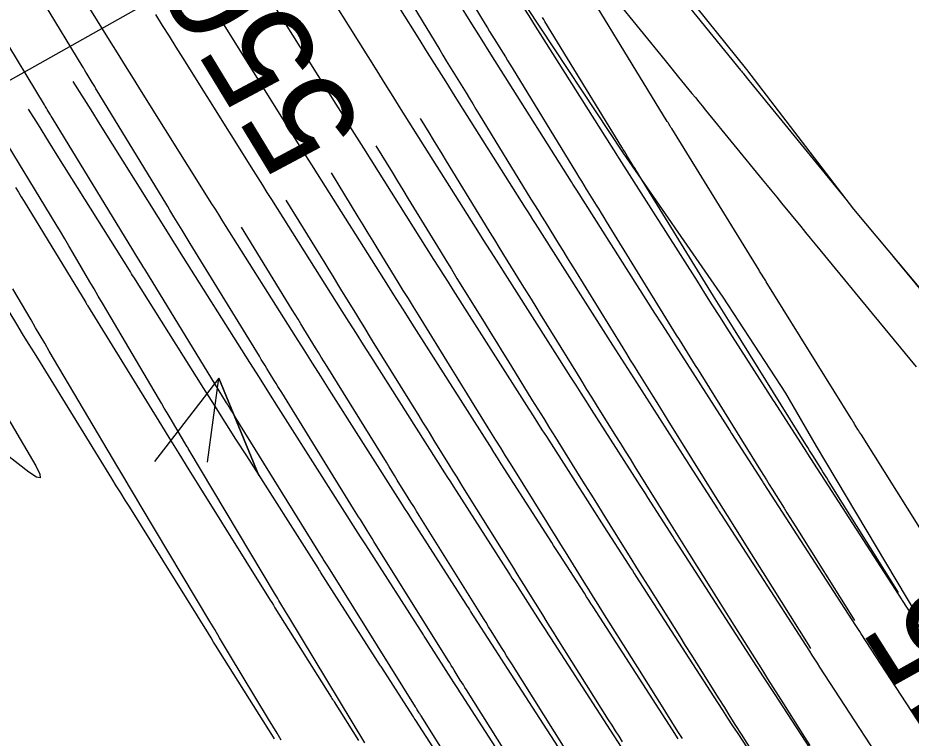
# Model space of a CAD drawing. Extents: x 954385 to 988206, y 1868364 to 1924553.
# Drawn here: x 957646.3 to 957697.2, y 1920153.2 to 1920194.2 of the extents above; entities that cross this region are included whole.
import ezdxf

# ---------------------------------------------------------------- set-up
doc = ezdxf.new("R2010")
doc.units = 0
for name, color, linetype in [('1', 7, 'Continuous'), ('Ex_Contour Labels', 7, 'Continuous'), ('Ex_Major Contours', 7, 'Continuous'), ('Ex_Minor Contours', 7, 'Continuous'), ('Perimeter', 7, 'Continuous'), ('Slopes', 7, 'Continuous')]:
    doc.layers.add(name, color=color, linetype=linetype)

msp = doc.modelspace()

# ---------------------------------------------------------------- linework, layer by layer
at = {"layer": '1'}
for points in [[(957642.475, 1920245.119), (957647.904, 1920236.718), (957650.092, 1920233.249), (957653.344, 1920228.325), (957658.665, 1920219.852), (957664.238, 1920211.548), (957669.658, 1920203.141), (957675.294, 1920194.881), (957680.805, 1920186.536), (957686.502, 1920178.317), (957690.062, 1920172.865), (957691.817, 1920169.839), (957696.948, 1920161.236), (957702.103, 1920152.651)], [(957678.946, 1920149.871), (957674.227, 1920157.171), (957674.054, 1920157.439), (957673.881, 1920157.707), (957673.708, 1920157.975), (957673.536, 1920158.243), (957672.12, 1920160.445), (957672.056, 1920160.544), (957671.993, 1920160.643), (957671.929, 1920160.742), (957671.866, 1920160.841), (957668.719, 1920165.753), (957668.599, 1920165.94), (957668.48, 1920166.126), (957668.361, 1920166.313), (957668.242, 1920166.5), (957664.061, 1920173.068), (957663.585, 1920173.817), (957663.11, 1920174.566), (957662.635, 1920175.316), (957662.16, 1920176.066), (957658.154, 1920182.411), (957657.96, 1920182.718), (957657.767, 1920183.025), (957657.573, 1920183.333), (957657.38, 1920183.64), (957653.365, 1920190.048), (957652.909, 1920190.776), (957652.454, 1920191.505), (957652, 1920192.234), (957651.546, 1920192.963), (957647.583, 1920199.337)], [(957696.912, 1920149.765), (957692.03, 1920157.259), (957691.883, 1920157.485), (957691.736, 1920157.711), (957691.589, 1920157.937), (957691.443, 1920158.163), (957686.412, 1920165.946), (957686.359, 1920166.028), (957686.305, 1920166.111), (957686.252, 1920166.193), (957686.199, 1920166.276), (957684.617, 1920168.735), (957684.517, 1920168.891), (957684.417, 1920169.047), (957684.317, 1920169.203), (957684.217, 1920169.359), (957681.583, 1920173.471), (957681.244, 1920174.001), (957680.905, 1920174.531), (957680.567, 1920175.061), (957680.229, 1920175.591), (957675.817, 1920182.524), (957675.675, 1920182.747), (957675.533, 1920182.97), (957675.392, 1920183.193), (957675.251, 1920183.417), (957671.244, 1920189.761), (957670.718, 1920190.595), (957670.192, 1920191.43), (957669.667, 1920192.265), (957669.143, 1920193.1), (957665.131, 1920199.503)], [(957672.968, 1920198.29), (957674.612, 1920195.665), (957674.887, 1920195.228), (957675.161, 1920194.791), (957675.436, 1920194.354), (957675.712, 1920193.918), (957680.487, 1920186.357), (957680.511, 1920186.319), (957680.586, 1920186.201), (957685.024, 1920179.228), (957685.449, 1920178.56), (957685.875, 1920177.893), (957686.302, 1920177.225), (957686.729, 1920176.558), (957689.363, 1920172.446), (957689.399, 1920172.39), (957689.411, 1920172.371), (957691.265, 1920169.489), (957691.286, 1920169.456), (957696.692, 1920161.094), (957696.719, 1920161.052), (957701.051, 1920154.402)], [(957694.284, 1920148.303), (957689.685, 1920155.363), (957689.468, 1920155.697), (957689.251, 1920156.03), (957689.035, 1920156.364), (957688.819, 1920156.698), (957683.975, 1920164.191), (957683.898, 1920164.311), (957683.821, 1920164.43), (957683.744, 1920164.549), (957683.667, 1920164.669), (957682.221, 1920166.917), (957682.077, 1920167.142), (957681.932, 1920167.366), (957681.788, 1920167.591), (957681.645, 1920167.815), (957679.01, 1920171.928), (957678.715, 1920172.389), (957678.42, 1920172.85), (957678.126, 1920173.311), (957677.832, 1920173.773), (957673.466, 1920180.633), (957673.257, 1920180.961), (957673.049, 1920181.289), (957672.84, 1920181.618), (957672.633, 1920181.947), (957668.626, 1920188.291), (957668.166, 1920189.02), (957667.707, 1920189.749), (957667.248, 1920190.478), (957666.791, 1920191.208), (957662.778, 1920197.612)], [(957660.425, 1920195.721), (957664.438, 1920189.316), (957664.83, 1920188.692), (957665.222, 1920188.068), (957665.615, 1920187.444), (957666.008, 1920186.821), (957670.014, 1920180.477), (957670.289, 1920180.042), (957670.564, 1920179.609), (957670.839, 1920179.175), (957671.115, 1920178.741), (957675.434, 1920171.955), (957675.685, 1920171.562), (957675.935, 1920171.169), (957676.186, 1920170.776), (957676.437, 1920170.384), (957679.178, 1920166.106), (957679.312, 1920165.896), (957679.447, 1920165.685), (957679.583, 1920165.475), (957679.718, 1920165.265), (957681.134, 1920163.062), (957681.235, 1920162.906), (957681.336, 1920162.749), (957681.437, 1920162.593), (957681.538, 1920162.436), (957686.194, 1920155.233), (957686.48, 1920154.791), (957686.766, 1920154.35), (957687.053, 1920153.908), (957687.34, 1920153.467), (957691.656, 1920146.842)], [(957699.54, 1920151.226), (957694.374, 1920159.155), (957694.297, 1920159.274), (957694.221, 1920159.392), (957694.144, 1920159.51), (957694.067, 1920159.629), (957688.849, 1920167.701), (957688.82, 1920167.746), (957688.79, 1920167.792), (957688.761, 1920167.837), (957688.732, 1920167.882), (957687.014, 1920170.553), (957686.958, 1920170.641), (957686.902, 1920170.728), (957686.846, 1920170.815), (957686.79, 1920170.902), (957684.156, 1920175.015), (957683.773, 1920175.613), (957683.39, 1920176.212), (957683.008, 1920176.811), (957682.627, 1920177.41), (957678.168, 1920184.415), (957678.093, 1920184.533), (957678.018, 1920184.651), (957677.943, 1920184.769), (957677.869, 1920184.887), (957673.862, 1920191.231), (957673.269, 1920192.171), (957672.677, 1920193.111), (957672.086, 1920194.051), (957671.496, 1920194.992)], [(957654.162, 1920194.433), (957654.55, 1920193.809), (957654.939, 1920193.185), (957655.328, 1920192.562), (957655.718, 1920191.939), (957659.733, 1920185.532), (957659.992, 1920185.119), (957660.252, 1920184.706), (957660.512, 1920184.293), (957660.772, 1920183.881), (957664.778, 1920177.537), (957665.186, 1920176.892), (957665.594, 1920176.247), (957666.003, 1920175.603), (957666.413, 1920174.959), (957670.64, 1920168.318), (957670.802, 1920168.062), (957670.965, 1920167.807), (957671.128, 1920167.552), (957671.292, 1920167.297), (957674.303, 1920162.596), (957674.39, 1920162.46), (957674.478, 1920162.324), (957674.565, 1920162.188), (957674.652, 1920162.052), (957676.069, 1920159.849), (957676.217, 1920159.618), (957676.366, 1920159.388), (957676.515, 1920159.157), (957676.664, 1920158.926), (957681.289, 1920151.772)], [(957683.956, 1920153.171), (957683.631, 1920153.673), (957679.101, 1920160.681), (957678.976, 1920160.875), (957678.851, 1920161.068), (957678.726, 1920161.262), (957678.601, 1920161.456), (957677.185, 1920163.658), (957677.074, 1920163.831), (957676.963, 1920164.004), (957676.851, 1920164.178), (957676.74, 1920164.351), (957673.864, 1920168.841), (957673.657, 1920169.164), (957673.45, 1920169.488), (957673.244, 1920169.812), (957673.037, 1920170.136), (957668.764, 1920176.85), (957668.421, 1920177.389), (957668.079, 1920177.928), (957667.738, 1920178.467), (957667.396, 1920179.007), (957663.39, 1920185.351), (957663.063, 1920185.869), (957662.737, 1920186.387), (957662.411, 1920186.905), (957662.086, 1920187.424), (957658.072, 1920193.83), (957657.747, 1920194.348)], [(957676.603, 1920147.97), (957671.624, 1920155.673), (957671.51, 1920155.849), (957671.396, 1920156.026), (957671.282, 1920156.202), (957671.169, 1920156.379), (957669.587, 1920158.838), (957669.547, 1920158.9), (957669.508, 1920158.962), (957669.468, 1920159.024), (957669.428, 1920159.085), (957666.146, 1920164.21), (957666.07, 1920164.328), (957665.995, 1920164.445), (957665.92, 1920164.563), (957665.845, 1920164.681), (957661.71, 1920171.177), (957661.167, 1920172.031), (957660.625, 1920172.886), (957660.083, 1920173.741), (957659.542, 1920174.596), (957655.536, 1920180.941), (957655.408, 1920181.142), (957655.281, 1920181.344), (957655.155, 1920181.546), (957655.028, 1920181.748), (957651.012, 1920188.157), (957650.49, 1920188.99), (957649.97, 1920189.824), (957649.479, 1920190.611)], [(957674.261, 1920146.069), (957668.999, 1920154.208), (957668.955, 1920154.276), (957668.911, 1920154.345), (957668.867, 1920154.413), (957668.823, 1920154.482), (957667.054, 1920157.232), (957667.023, 1920157.281), (957666.991, 1920157.33), (957663.573, 1920162.666), (957663.542, 1920162.715), (957663.51, 1920162.764), (957663.479, 1920162.814), (957663.447, 1920162.863), (957659.359, 1920169.286), (957658.749, 1920170.245), (957658.14, 1920171.205), (957657.532, 1920172.165), (957656.924, 1920173.126), (957652.918, 1920179.471), (957652.857, 1920179.567), (957652.796, 1920179.663), (957652.736, 1920179.76), (957652.675, 1920179.856), (957648.659, 1920186.266), (957648.071, 1920187.204), (957647.485, 1920188.143), (957646.931, 1920189.032)], [(957660.944, 1920153.169), (957660.786, 1920153.42), (957660.628, 1920153.671), (957657.778, 1920158.203), (957657.627, 1920158.443), (957657.476, 1920158.683), (957657.326, 1920158.923), (957657.176, 1920159.164), (957652.693, 1920166.355), (957652.437, 1920166.765), (957652.182, 1920167.175), (957651.928, 1920167.586), (957651.674, 1920167.997), (957647.601, 1920174.599), (957647.264, 1920175.146), (957646.927, 1920175.693), (957646.591, 1920176.241), (957646.256, 1920176.789), (957642.304, 1920183.263), (957642.007, 1920183.75), (957641.711, 1920184.237), (957641.415, 1920184.725), (957641.119, 1920185.214), (957641.024, 1920185.371)], [(957646.178, 1920184.578), (957646.345, 1920184.308), (957646.512, 1920184.038), (957646.678, 1920183.767), (957650.186, 1920178.021), (957650.212, 1920177.977), (957650.239, 1920177.934), (957650.266, 1920177.89), (957650.293, 1920177.846), (957654.36, 1920171.255), (957654.928, 1920170.336), (957655.497, 1920169.417), (957656.067, 1920168.499), (957656.638, 1920167.582), (957660.609, 1920161.213), (957660.699, 1920161.069), (957660.79, 1920160.924), (957660.88, 1920160.78), (957660.97, 1920160.636), (957664.177, 1920155.537), (957664.217, 1920155.474), (957664.257, 1920155.41), (957664.297, 1920155.347), (957664.337, 1920155.283), (957665.737, 1920153.07)]]:
    msp.add_lwpolyline(points, dxfattribs=at)
at = {"layer": 'Ex_Major Contours'}
for points in [[(957681.864, 1920198.201), (957687.509, 1920191.25), (957687.556, 1920191.192), (957687.603, 1920191.135), (957687.65, 1920191.077), (957687.697, 1920191.02), (957687.979, 1920190.675), (957688.073, 1920190.56), (957693.431, 1920184.01)], [(957696.512, 1920161.502), (957692.519, 1920167.869), (957692.412, 1920168.041), (957692.304, 1920168.212), (957692.196, 1920168.384), (957692.088, 1920168.555), (957691.657, 1920169.241), (957691.549, 1920169.413), (957691.441, 1920169.584), (957691.334, 1920169.756), (957691.227, 1920169.928), (957687.102, 1920176.564), (957687.007, 1920176.716), (957686.913, 1920176.868), (957686.818, 1920177.02), (957686.723, 1920177.171), (957686.344, 1920177.778), (957686.25, 1920177.93), (957686.155, 1920178.082), (957686.061, 1920178.234), (957685.967, 1920178.386), (957681.713, 1920185.285), (957681.632, 1920185.417), (957681.551, 1920185.548), (957681.469, 1920185.68), (957681.388, 1920185.811), (957681.062, 1920186.337), (957680.981, 1920186.468), (957680.9, 1920186.6), (957680.819, 1920186.732), (957680.738, 1920186.863), (957676.353, 1920194.031), (957676.285, 1920194.142), (957676.217, 1920194.253)], [(957666.088, 1920152.935), (957661.759, 1920160.111), (957661.57, 1920160.424), (957661.256, 1920160.946), (957661.193, 1920161.05), (957661.13, 1920161.154), (957661.068, 1920161.259), (957661.005, 1920161.363), (957656.025, 1920169.709), (957655.998, 1920169.755), (957655.97, 1920169.802), (957654.998, 1920171.447), (957654.832, 1920171.729), (957654.665, 1920172.011), (957654.499, 1920172.292), (957654.332, 1920172.574), (957651.384, 1920177.566), (957651.144, 1920177.974), (957650.903, 1920178.383), (957650.664, 1920178.792), (957650.424, 1920179.201), (957649.468, 1920180.838), (957649.228, 1920181.247), (957648.986, 1920181.655), (957648.743, 1920182.061), (957648.497, 1920182.467), (957645.759, 1920186.957)], [(957664.164, 1920185.403), (957665.696, 1920182.909), (957665.982, 1920182.443), (957666.268, 1920181.977), (957666.553, 1920181.511), (957666.839, 1920181.045), (957667.98, 1920179.179), (957668.265, 1920178.713), (957668.552, 1920178.247), (957668.839, 1920177.782), (957669.126, 1920177.317), (957671.056, 1920174.203), (957671.332, 1920173.756), (957671.608, 1920173.31), (957671.884, 1920172.863), (957672.16, 1920172.416), (957673.262, 1920170.628), (957673.538, 1920170.182), (957673.815, 1920169.735), (957674.092, 1920169.289), (957674.37, 1920168.843), (957676.441, 1920165.525), (957676.708, 1920165.097), (957676.975, 1920164.669), (957677.242, 1920164.24), (957677.508, 1920163.812), (957678.574, 1920162.098), (957678.84, 1920161.67), (957679.108, 1920161.242), (957679.375, 1920160.814), (957679.644, 1920160.387), (957681.852, 1920156.878), (957682.11, 1920156.467), (957682.368, 1920156.057), (957682.626, 1920155.646), (957682.884, 1920155.235), (957683.915, 1920153.591), (957684.173, 1920153.18)], [(957696.171, 1920180.679), (957700.334, 1920175.626), (957700.361, 1920175.593), (957700.415, 1920175.529), (957706.66, 1920168.003), (957706.712, 1920167.94), (957706.765, 1920167.877), (957706.818, 1920167.814), (957706.87, 1920167.751), (957707.292, 1920167.247), (957713.061, 1920160.344), (957713.136, 1920160.254), (957713.211, 1920160.165), (957713.287, 1920160.075), (957713.362, 1920159.986), (957713.663, 1920159.628), (957713.814, 1920159.449), (957713.964, 1920159.27), (957719.523, 1920152.665)]]:
    msp.add_lwpolyline(points, dxfattribs=at)
at = {"layer": 'Ex_Minor Contours'}
for points in [[(957669.151, 1920200.144), (957672.948, 1920193.885), (957673.076, 1920193.676), (957673.203, 1920193.467), (957673.331, 1920193.258), (957673.459, 1920193.049), (957673.971, 1920192.215), (957674.099, 1920192.006), (957674.227, 1920191.798), (957674.355, 1920191.589), (957674.483, 1920191.38), (957678.149, 1920185.388), (957678.289, 1920185.158), (957678.43, 1920184.929), (957678.571, 1920184.701), (957678.713, 1920184.472), (957679.279, 1920183.558), (957679.421, 1920183.329), (957679.562, 1920183.101), (957679.703, 1920182.872), (957679.845, 1920182.643), (957683.38, 1920176.91), (957683.533, 1920176.661), (957683.687, 1920176.413), (957683.842, 1920176.164), (957683.996, 1920175.916), (957684.616, 1920174.924), (957684.77, 1920174.676), (957684.925, 1920174.428), (957685.08, 1920174.18), (957685.234, 1920173.931), (957688.641, 1920168.451), (957688.808, 1920168.183), (957688.975, 1920167.916), (957689.142, 1920167.649), (957689.31, 1920167.382), (957689.981, 1920166.315), (957690.149, 1920166.048), (957690.317, 1920165.781), (957690.484, 1920165.514), (957690.652, 1920165.247), (957693.935, 1920160.012), (957693.999, 1920159.91)], [(957667.279, 1920197.485), (957670.358, 1920192.41), (957670.545, 1920192.103), (957670.732, 1920191.796), (957670.92, 1920191.489), (957671.108, 1920191.182), (957671.861, 1920189.956), (957672.049, 1920189.649), (957672.237, 1920189.342), (957672.425, 1920189.036), (957672.613, 1920188.729), (957675.56, 1920183.912), (957675.76, 1920183.585), (957675.961, 1920183.259), (957676.162, 1920182.933), (957676.363, 1920182.607), (957677.17, 1920181.304), (957677.372, 1920180.979), (957677.574, 1920180.653), (957677.775, 1920180.327), (957677.976, 1920180.001), (957680.792, 1920175.434), (957681.006, 1920175.088), (957681.219, 1920174.743), (957681.434, 1920174.399), (957681.648, 1920174.054), (957682.508, 1920172.677), (957682.723, 1920172.333), (957682.937, 1920171.988), (957683.152, 1920171.644), (957683.366, 1920171.299), (957686.055, 1920166.974), (957686.282, 1920166.61), (957686.508, 1920166.248), (957686.735, 1920165.885), (957686.963, 1920165.523), (957687.874, 1920164.074), (957688.102, 1920163.712), (957688.33, 1920163.35), (957688.557, 1920162.988), (957688.784, 1920162.625), (957691.35, 1920158.533), (957691.486, 1920158.317)], [(957678.941, 1920197.059), (957683.208, 1920191.805), (957683.59, 1920191.335), (957683.972, 1920190.865), (957684.736, 1920189.924), (957684.927, 1920189.689), (957685.119, 1920189.454), (957685.31, 1920189.219), (957685.502, 1920188.984), (957688.743, 1920185.022), (957689.017, 1920184.688), (957689.29, 1920184.354), (957689.563, 1920184.02), (957689.836, 1920183.686), (957690.929, 1920182.349), (957691.203, 1920182.015), (957691.477, 1920181.682), (957691.751, 1920181.348), (957692.025, 1920181.015), (957694.3, 1920178.254), (957694.656, 1920177.822), (957695.013, 1920177.389), (957695.369, 1920176.957), (957695.725, 1920176.524), (957697.151, 1920174.794), (957697.508, 1920174.362)], [(957699.025, 1920163.094), (957694.387, 1920170.491), (957694.339, 1920170.567), (957694.291, 1920170.643), (957694.243, 1920170.72), (957694.195, 1920170.796), (957694.004, 1920171.1), (957693.956, 1920171.177), (957693.908, 1920171.253), (957693.86, 1920171.329), (957693.813, 1920171.406), (957688.969, 1920179.197), (957688.935, 1920179.252), (957688.9, 1920179.308), (957688.866, 1920179.363), (957688.831, 1920179.419), (957688.693, 1920179.64), (957688.658, 1920179.696), (957688.623, 1920179.751), (957688.589, 1920179.807), (957688.555, 1920179.863), (957683.581, 1920187.927), (957683.539, 1920187.996), (957683.497, 1920188.065), (957683.412, 1920188.202), (957683.39, 1920188.236), (957683.369, 1920188.27), (957683.348, 1920188.305), (957683.327, 1920188.339), (957678.223, 1920196.682)], [(957676.25, 1920149.013), (957671.88, 1920155.958), (957671.793, 1920156.096), (957671.706, 1920156.235), (957671.619, 1920156.375), (957671.532, 1920156.514), (957671.186, 1920157.071), (957671.099, 1920157.21), (957671.013, 1920157.349), (957670.926, 1920157.489), (957670.839, 1920157.628), (957666.602, 1920164.417), (957666.506, 1920164.571), (957666.409, 1920164.726), (957666.313, 1920164.881), (957666.218, 1920165.036), (957665.835, 1920165.657), (957665.739, 1920165.812), (957665.643, 1920165.967), (957665.547, 1920166.122), (957665.452, 1920166.277), (957661.354, 1920172.891), (957661.247, 1920173.063), (957661.141, 1920173.235), (957661.036, 1920173.407), (957660.93, 1920173.579), (957660.509, 1920174.268), (957660.404, 1920174.44), (957660.298, 1920174.612), (957660.193, 1920174.784), (957660.087, 1920174.956), (957656.138, 1920181.386), (957656.021, 1920181.576), (957655.905, 1920181.766), (957655.789, 1920181.957), (957655.673, 1920182.147), (957655.211, 1920182.909), (957655.095, 1920183.1), (957654.979, 1920183.29), (957654.863, 1920183.481), (957654.747, 1920183.671), (957650.842, 1920190.078), (957650.769, 1920190.197), (957650.697, 1920190.316), (957650.625, 1920190.435), (957650.553, 1920190.554), (957650.266, 1920191.031), (957650.194, 1920191.15), (957650.122, 1920191.27), (957650.05, 1920191.389), (957649.978, 1920191.508), (957647.84, 1920195.039)], [(957674.383, 1920146.391), (957669.293, 1920154.481), (957669.266, 1920154.524), (957669.239, 1920154.567), (957669.212, 1920154.609), (957669.185, 1920154.652), (957669.079, 1920154.824), (957669.052, 1920154.867), (957669.025, 1920154.91), (957668.999, 1920154.953), (957668.972, 1920154.995), (957664.013, 1920162.941), (957663.977, 1920162.999), (957663.941, 1920163.056), (957663.905, 1920163.114), (957663.869, 1920163.172), (957663.726, 1920163.404), (957663.691, 1920163.461), (957663.655, 1920163.519), (957663.619, 1920163.577), (957663.583, 1920163.635), (957658.763, 1920171.416), (957658.717, 1920171.49), (957658.671, 1920171.564), (957658.626, 1920171.638), (957658.58, 1920171.712), (957658.399, 1920172.009), (957658.354, 1920172.083), (957658.308, 1920172.157), (957658.263, 1920172.231), (957658.217, 1920172.305), (957653.546, 1920179.911), (957653.489, 1920180.003), (957653.433, 1920180.095), (957653.378, 1920180.186), (957653.322, 1920180.278), (957653.099, 1920180.645), (957653.043, 1920180.737), (957652.987, 1920180.829), (957652.932, 1920180.921), (957652.876, 1920181.012), (957648.3, 1920188.518), (957648.262, 1920188.58), (957648.224, 1920188.643), (957648.186, 1920188.706), (957648.148, 1920188.769), (957647.997, 1920189.02), (957647.959, 1920189.083), (957647.921, 1920189.146), (957647.883, 1920189.209), (957647.845, 1920189.272), (957645.315, 1920193.449)], [(957691.462, 1920152.791), (957691.162, 1920153.265), (957689.962, 1920155.158), (957689.662, 1920155.632), (957689.363, 1920156.106), (957689.064, 1920156.58), (957688.766, 1920157.055), (957686.917, 1920160.003), (957686.63, 1920160.461), (957686.342, 1920160.919), (957686.055, 1920161.376), (957685.767, 1920161.834), (957684.616, 1920163.663), (957684.328, 1920164.121), (957684.042, 1920164.579), (957683.755, 1920165.037), (957683.47, 1920165.496), (957681.499, 1920168.666), (957681.224, 1920169.107), (957680.95, 1920169.548), (957680.675, 1920169.989), (957680.4, 1920170.43), (957679.3, 1920172.192), (957679.026, 1920172.633), (957678.751, 1920173.074), (957678.478, 1920173.516), (957678.205, 1920173.958), (957676.108, 1920177.359), (957675.846, 1920177.782), (957675.585, 1920178.205), (957675.323, 1920178.628), (957675.062, 1920179.051), (957674.014, 1920180.742), (957673.752, 1920181.165), (957673.491, 1920181.588), (957673.231, 1920182.012), (957672.971, 1920182.436), (957670.743, 1920186.078), (957670.495, 1920186.483), (957670.247, 1920186.887), (957669.999, 1920187.292), (957669.751, 1920187.697), (957669.258, 1920188.5)], [(957666.711, 1920186.952), (957667.641, 1920185.437), (957667.949, 1920184.935), (957668.257, 1920184.432), (957668.565, 1920183.929), (957668.873, 1920183.426), (957670.382, 1920180.961), (957670.701, 1920180.439), (957671.022, 1920179.918), (957671.343, 1920179.397), (957671.664, 1920178.877), (957672.953, 1920176.798), (957673.275, 1920176.278), (957673.597, 1920175.757), (957673.918, 1920175.237), (957674.239, 1920174.716), (957675.618, 1920172.481), (957675.95, 1920171.943), (957676.283, 1920171.405), (957676.617, 1920170.867), (957676.952, 1920170.33), (957678.308, 1920168.157), (957678.635, 1920167.633), (957678.962, 1920167.108), (957679.289, 1920166.584), (957679.615, 1920166.059), (957680.921, 1920163.959), (957681.247, 1920163.435), (957681.575, 1920162.911), (957681.903, 1920162.387), (957682.232, 1920161.863), (957683.719, 1920159.5), (957684.037, 1920158.994), (957684.355, 1920158.488), (957684.673, 1920157.982), (957684.991, 1920157.475), (957686.261, 1920155.45), (957686.579, 1920154.944), (957686.897, 1920154.438), (957687.216, 1920153.933), (957687.536, 1920153.428), (957689.156, 1920150.873)], [(957680.777, 1920152.995), (957680.579, 1920153.31), (957680.381, 1920153.626), (957680.183, 1920153.941), (957679.985, 1920154.256), (957677.056, 1920158.91), (957676.848, 1920159.242), (957676.64, 1920159.573), (957676.433, 1920159.905), (957676.227, 1920160.237), (957675.401, 1920161.565), (957675.194, 1920161.897), (957674.988, 1920162.229), (957674.781, 1920162.561), (957674.574, 1920162.893), (957671.78, 1920167.368), (957671.563, 1920167.716), (957671.346, 1920168.065), (957671.13, 1920168.415), (957670.914, 1920168.764), (957670.052, 1920170.163), (957669.836, 1920170.513), (957669.62, 1920170.862), (957669.404, 1920171.212), (957669.188, 1920171.561), (957666.535, 1920175.842), (957666.308, 1920176.209), (957666.082, 1920176.577), (957665.856, 1920176.944), (957665.63, 1920177.312), (957664.729, 1920178.786), (957664.503, 1920179.154), (957664.278, 1920179.522), (957664.052, 1920179.89), (957663.826, 1920180.258), (957661.617, 1920183.855)], [(957678.118, 1920151.634), (957674.468, 1920157.434), (957674.321, 1920157.669), (957674.173, 1920157.904), (957674.026, 1920158.14), (957673.88, 1920158.375), (957673.293, 1920159.318), (957673.147, 1920159.554), (957673, 1920159.789), (957672.853, 1920160.025), (957672.706, 1920160.26), (957669.191, 1920165.892), (957669.034, 1920166.144), (957668.878, 1920166.396), (957668.722, 1920166.648), (957668.566, 1920166.9), (957667.943, 1920167.91), (957667.787, 1920168.162), (957667.632, 1920168.415), (957667.476, 1920168.667), (957667.32, 1920168.919), (957663.944, 1920174.367), (957663.778, 1920174.636), (957663.612, 1920174.906), (957663.446, 1920175.176), (957663.28, 1920175.446), (957662.619, 1920176.527), (957662.453, 1920176.797), (957662.288, 1920177.067), (957662.122, 1920177.337), (957661.957, 1920177.607), (957659.07, 1920182.307)], [(957661.324, 1920153.099), (957661.086, 1920153.493), (957660.848, 1920153.888), (957660.61, 1920154.282), (957658.386, 1920157.969), (957658.102, 1920158.441), (957657.818, 1920158.914), (957657.535, 1920159.387), (957657.252, 1920159.86), (957653.352, 1920166.396), (957653.018, 1920166.956), (957652.686, 1920167.515), (957652.354, 1920168.075), (957652.022, 1920168.635), (957648.11, 1920175.257), (957647.85, 1920175.699), (957647.59, 1920176.141), (957647.33, 1920176.583), (957647.071, 1920177.026), (957646.036, 1920178.798)], [(957645.216, 1920172.307), (957647.34, 1920168.711), (957647.578, 1920168.246), (957647.592, 1920168.033), (957647.382, 1920168.073), (957646.949, 1920168.364), (957644.142, 1920170.517)]]:
    msp.add_lwpolyline(points, dxfattribs=at)
at = {"layer": 'Perimeter'}
msp.add_lwpolyline([(957645.505, 1920247.168), (957651.24, 1920238.975), (957657.104, 1920230.868), (957663.303, 1920222.989), (957669.266, 1920214.949), (957671.938, 1920211.601), (957675.531, 1920207.114), (957681.545, 1920199.11), (957687.849, 1920191.301), (957693.938, 1920183.347), (957700.39, 1920175.638), (957707.155, 1920168.141), (957713.84, 1920160.59), (957720.434, 1920152.977)], dxfattribs=at)
at = {"layer": 'Slopes'}
for points in [[(957607.131, 1920168.928), (957737.148, 1920242.007), (957734.089, 1920236.845), (957737.148, 1920242.007), (957731.149, 1920242.076)], [(957657.131, 1920168.928), (957657.771, 1920173.715), (957660.056, 1920168.167), (957657.771, 1920173.715), (957654.109, 1920168.962)]]:
    msp.add_lwpolyline(points, dxfattribs=at)

# ---------------------------------------------------------------- texts
at = {"layer": 'Ex_Contour Labels'}
for s, rotation, p in [('550', 121.2914, (957666.171, 1920187.877)), ('545', 122.3572, (957706.501, 1920151.342))]:
    msp.add_text(s, height=6, rotation=rotation, dxfattribs=at).set_placement(p)

doc.saveas('drawing.dxf')
